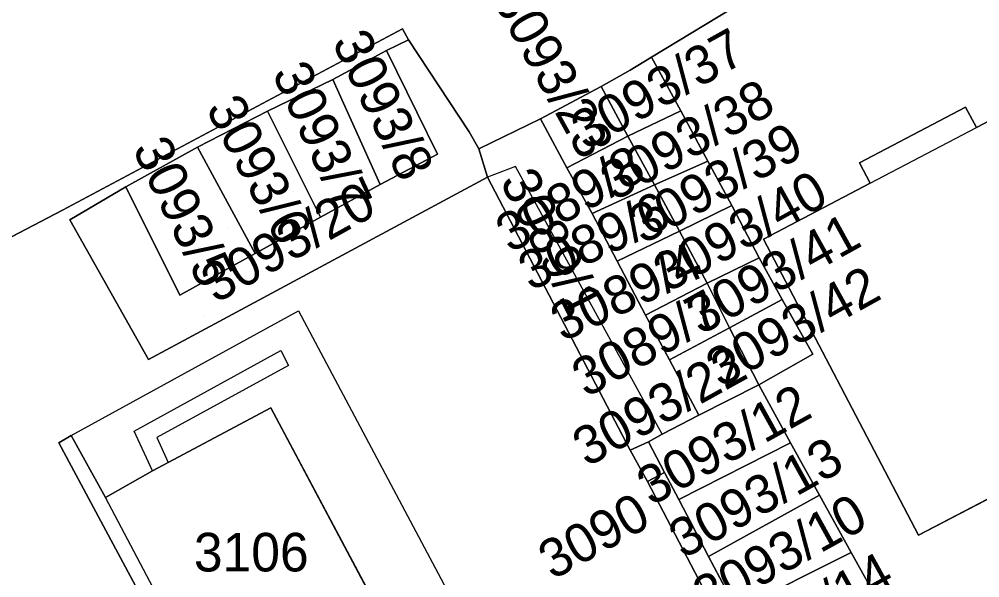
# Model space of a CAD drawing. Extents: x -264070 to -262271, y -1238894 to -1238141.
# Drawn here: x -263118.51 to -263068.73, y -1238388.46 to -1238359.52 of the extents above; entities that cross this region are included whole.
import ezdxf

# ---------------------------------------------------------------- set-up
doc = ezdxf.new("R2010")
doc.units = 0
for name, color, linetype in [('body_kn', 7, 'Continuous'), ('kladpar_druhypozemkov', 7, 'Continuous'), ('kladpar_hranice', 7, 'Continuous'), ('kladpar_parcelnecisla', 7, 'Continuous'), ('kladpar_plochy', 7, 'Continuous'), ('kladpar_sipky', 7, 'Continuous'), ('zappar_hrandruhpozemk', 7, 'Continuous')]:
    doc.layers.add(name, color=color, linetype=linetype)

msp = doc.modelspace()

# ---------------------------------------------------------------- linework, layer by layer
at = {"layer": 'body_kn'}
for p, q in [((-263098.65, -1238360.02), (-263098.65, -1238360.02)), ((-263098.34, -1238360.6), (-263098.34, -1238360.6)), ((-263099.48, -1238361.14), (-263099.48, -1238361.14)), ((-263085.74, -1238361.49), (-263085.74, -1238361.49)), ((-263085.74, -1238361.49), (-263085.74, -1238361.49)), ((-263086.85, -1238362.17), (-263086.85, -1238362.17)), ((-263102.27, -1238362.64), (-263102.27, -1238362.64)), ((-263088.35, -1238363.01), (-263088.35, -1238363.01)), ((-263088.35, -1238363.01), (-263088.35, -1238363.01)), ((-263069.47, -1238364.08), (-263069.47, -1238364.08)), ((-263105.65, -1238364.29), (-263105.65, -1238364.29)), ((-263105.65, -1238364.29), (-263105.65, -1238364.29)), ((-263084.23, -1238364.27), (-263084.23, -1238364.27)), ((-263084.23, -1238364.27), (-263084.23, -1238364.27)), ((-263091.5, -1238364.68), (-263091.5, -1238364.68)), ((-263095.2, -1238365.35), (-263095.2, -1238365.35)), ((-263086.98, -1238365.59), (-263086.98, -1238365.59)), ((-263086.98, -1238365.59), (-263086.98, -1238365.59)), ((-263068.91, -1238365.14), (-263068.91, -1238365.14)), ((-263109.27, -1238366.16), (-263109.27, -1238366.16)), ((-263109.27, -1238366.16), (-263109.27, -1238366.16)), ((-263096.83, -1238366.52), (-263096.83, -1238366.52)), ((-263096.83, -1238366.52), (-263096.83, -1238366.52)), ((-263094.7, -1238366.23), (-263094.7, -1238366.23)), ((-263082.82, -1238366.87), (-263082.82, -1238366.87)), ((-263082.82, -1238366.87), (-263082.82, -1238366.87)), ((-263074.97, -1238366.96), (-263074.97, -1238366.96)), ((-263092.79, -1238367.16), (-263092.79, -1238367.16)), ((-263090.14, -1238367.22), (-263090.14, -1238367.22)), ((-263099.81, -1238368.08), (-263099.81, -1238368.08)), ((-263099.81, -1238368.08), (-263099.81, -1238368.08)), ((-263094.25, -1238367.7), (-263094.25, -1238367.7)), ((-263074.41, -1238368.02), (-263074.41, -1238368.02)), ((-263074.41, -1238368.02), (-263074.41, -1238368.02)), ((-263112.99, -1238368.21), (-263112.99, -1238368.21)), ((-263085.6, -1238368.1), (-263085.6, -1238368.1)), ((-263085.6, -1238368.1), (-263085.6, -1238368.1)), ((-263116.28, -1238369.42), (-263116.28, -1238369.42)), ((-263116.28, -1238369.42), (-263116.28, -1238369.42)), ((-263088.83, -1238369.58), (-263088.83, -1238369.58)), ((-263088.83, -1238369.58), (-263088.83, -1238369.58)), ((-263081.58, -1238369.17), (-263081.58, -1238369.17)), ((-263081.58, -1238369.17), (-263081.58, -1238369.17)), ((-263115.9, -1238369.92), (-263115.9, -1238369.92)), ((-263102.9, -1238369.78), (-263102.9, -1238369.78)), ((-263084.3, -1238370.5), (-263084.3, -1238370.5)), ((-263084.3, -1238370.5), (-263084.3, -1238370.5)), ((-263079.94, -1238370.91), (-263079.94, -1238370.91)), ((-263106.28, -1238371.66), (-263106.28, -1238371.66)), ((-263087.52, -1238372.06), (-263087.52, -1238372.06)), ((-263080.16, -1238371.88), (-263080.16, -1238371.88)), ((-263080.16, -1238371.88), (-263080.16, -1238371.88)), ((-263082.87, -1238373.19), (-263082.87, -1238373.19)), ((-263082.87, -1238373.19), (-263082.87, -1238373.19)), ((-263110.19, -1238373.82), (-263110.19, -1238373.82)), ((-263078.98, -1238374.05), (-263078.98, -1238374.05)), ((-263078.98, -1238374.05), (-263078.98, -1238374.05)), ((-263104.05, -1238374.63), (-263104.05, -1238374.63)), ((-263086.06, -1238374.86), (-263086.06, -1238374.86)), ((-263081.71, -1238375.51), (-263081.71, -1238375.51)), ((-263104.95, -1238376.69), (-263104.95, -1238376.69)), ((-263077.39, -1238376.88), (-263077.39, -1238376.88)), ((-263111.81, -1238377.15), (-263111.81, -1238377.15)), ((-263104.56, -1238377.46), (-263104.56, -1238377.46)), ((-263084.81, -1238377.16), (-263084.81, -1238377.16)), ((-263080.18, -1238378.46), (-263080.18, -1238378.46)), ((-263080.18, -1238378.46), (-263080.18, -1238378.46)), ((-263105.48, -1238379.65), (-263105.48, -1238379.65)), ((-263083.29, -1238380.03), (-263083.29, -1238380.03)), ((-263112.55, -1238380.86), (-263112.55, -1238380.86)), ((-263085.2, -1238381.02), (-263085.2, -1238381.02)), ((-263085.2, -1238381.02), (-263085.2, -1238381.02)), ((-263116.47, -1238381.47), (-263116.47, -1238381.47)), ((-263115.82, -1238381.08), (-263115.82, -1238381.08)), ((-263115.82, -1238381.08), (-263115.82, -1238381.08)), ((-263111.38, -1238381.19), (-263111.38, -1238381.19)), ((-263085.9, -1238381.41), (-263085.9, -1238381.41)), ((-263085.9, -1238381.41), (-263085.9, -1238381.41)), ((-263078.54, -1238381.47), (-263078.54, -1238381.47)), ((-263078.54, -1238381.47), (-263078.54, -1238381.47)), ((-263086.85, -1238381.84), (-263086.85, -1238381.84)), ((-263110.8, -1238382.48), (-263110.8, -1238382.48)), ((-263111.6, -1238382.91), (-263111.6, -1238382.91)), ((-263111.6, -1238382.91), (-263111.6, -1238382.91)), ((-263085.07, -1238383), (-263085.07, -1238383)), ((-263085.96, -1238383.47), (-263085.96, -1238383.47)), ((-263114.05, -1238384.29), (-263114.05, -1238384.29)), ((-263084.34, -1238384.4), (-263084.34, -1238384.4)), ((-263077.04, -1238384.18), (-263077.04, -1238384.18)), ((-263077.04, -1238384.18), (-263077.04, -1238384.18)), ((-263071.91, -1238386.25), (-263071.91, -1238386.25)), ((-263082.79, -1238387.36), (-263082.79, -1238387.36)), ((-263075.4, -1238387.15), (-263075.4, -1238387.15)), ((-263075.4, -1238387.15), (-263075.4, -1238387.15))]:
    msp.add_line(p, q, dxfattribs=at)
at = {"layer": 'kladpar_druhypozemkov'}
for p, q in [((-263086.66, -1238362.88), (-263086.66, -1238362.88)), ((-263088.83, -1238364.77), (-263088.83, -1238364.77)), ((-263098.02, -1238365.17), (-263098.02, -1238365.17)), ((-263085.34, -1238365.46), (-263085.34, -1238365.46)), ((-263101.12, -1238366.69), (-263101.12, -1238366.69)), ((-263088.18, -1238367.01), (-263088.18, -1238367.01)), ((-263092.07, -1238367.24), (-263092.07, -1238367.24)), ((-263084.02, -1238368.03), (-263084.02, -1238368.03)), ((-263104.3, -1238368.47), (-263104.3, -1238368.47)), ((-263086.98, -1238369.47), (-263086.98, -1238369.47)), ((-263107.7, -1238370.33), (-263107.7, -1238370.33)), ((-263082.78, -1238370.41), (-263082.78, -1238370.41)), ((-263085.16, -1238372.64), (-263085.16, -1238372.64)), ((-263081.35, -1238373.15), (-263081.35, -1238373.15)), ((-263084.1, -1238374.57), (-263084.1, -1238374.57)), ((-263108.98, -1238374.94), (-263108.98, -1238374.94)), ((-263080.17, -1238375.31), (-263080.17, -1238375.31)), ((-263082.7, -1238377.03), (-263082.7, -1238377.03)), ((-263081.89, -1238380.11), (-263081.89, -1238380.11)), ((-263086.06, -1238382.65), (-263086.06, -1238382.65)), ((-263080.19, -1238383.11), (-263080.19, -1238383.11)), ((-263078.6, -1238385.88), (-263078.6, -1238385.88)), ((-263106.58, -1238386.08), (-263106.58, -1238386.08))]:
    msp.add_line(p, q, dxfattribs=at)
at = {"layer": 'kladpar_hranice'}
msp.add_line((-263132.14, -1238377.71), (-263116.28, -1238369.42), dxfattribs=at)
for points in [[(-263099.43, -1238325.24), (-263091.19, -1238340.31), (-263090.48, -1238341.55), (-263087.98, -1238345.96), (-263087.63, -1238346.58), (-263088.09, -1238346.83), (-263088.75, -1238347.18), (-263093.15, -1238349.53), (-263091.83, -1238351.81), (-263089.56, -1238355.75), (-263089.15, -1238356.45), (-263088.38, -1238357.79), (-263085.65, -1238359.08), (-263080.9, -1238358.55), (-263085.74, -1238361.49), (-263086.85, -1238362.17), (-263088.35, -1238363.01), (-263091.5, -1238364.68), (-263094.7, -1238366.23), (-263095.2, -1238365.35), (-263098.34, -1238360.6), (-263098.65, -1238360.02), (-263116.28, -1238369.42), (-263132.14, -1238377.71)], [(-263068.56, -1238394.81), (-263070.58, -1238395.89), (-263072.18, -1238393.07), (-263073.86, -1238389.91), (-263075.4, -1238387.15), (-263077.04, -1238384.18), (-263078.54, -1238381.47), (-263080.18, -1238378.46), (-263077.39, -1238376.88), (-263078.98, -1238374.05), (-263080.16, -1238371.88), (-263081.58, -1238369.17), (-263082.82, -1238366.87), (-263084.23, -1238364.27), (-263085.74, -1238361.49), (-263080.9, -1238358.55), (-263079.65, -1238357.85), (-263045.28, -1238338.72)], [(-263116.28, -1238369.42), (-263098.65, -1238360.02), (-263098.34, -1238360.6), (-263099.48, -1238361.14), (-263102.27, -1238362.64), (-263105.65, -1238364.29), (-263109.27, -1238366.16), (-263112.99, -1238368.21), (-263115.9, -1238369.92), (-263111.81, -1238377.15), (-263094.25, -1238367.7), (-263086.85, -1238381.84), (-263085.96, -1238383.47), (-263077.56, -1238399.55), (-263074.48, -1238405.5), (-263075.69, -1238406.13), (-263077.72, -1238402.3), (-263084.08, -1238405.49), (-263081.99, -1238409.67), (-263085.49, -1238411.54)], [(-263099.81, -1238368.08), (-263096.83, -1238366.52), (-263099.48, -1238361.14), (-263098.34, -1238360.6), (-263095.2, -1238365.35), (-263094.7, -1238366.23), (-263094.25, -1238367.7), (-263111.81, -1238377.15), (-263115.9, -1238369.92), (-263112.99, -1238368.21), (-263110.19, -1238373.82), (-263106.28, -1238371.66), (-263102.9, -1238369.78), (-263099.81, -1238368.08)], [(-263096.83, -1238366.52), (-263099.81, -1238368.08), (-263102.27, -1238362.64), (-263099.48, -1238361.14), (-263096.83, -1238366.52)], [(-263085.74, -1238361.49), (-263084.23, -1238364.27), (-263086.98, -1238365.59), (-263088.35, -1238363.01), (-263086.85, -1238362.17), (-263085.74, -1238361.49)], [(-263063.58, -1238362.34), (-263068.91, -1238365.14), (-263069.47, -1238364.08), (-263074.97, -1238366.96), (-263074.41, -1238368.02), (-263079.94, -1238370.91), (-263071.91, -1238386.25), (-263066.38, -1238383.36)], [(-263066.38, -1238383.36), (-263071.91, -1238386.25), (-263079.94, -1238370.91), (-263074.41, -1238368.02), (-263074.97, -1238366.96), (-263069.47, -1238364.08), (-263068.91, -1238365.14), (-263063.58, -1238362.34)], [(-263099.81, -1238368.08), (-263102.9, -1238369.78), (-263105.65, -1238364.29), (-263102.27, -1238362.64), (-263099.81, -1238368.08)], [(-263088.35, -1238363.01), (-263086.98, -1238365.59), (-263090.14, -1238367.22), (-263091.5, -1238364.68), (-263088.35, -1238363.01)], [(-263105.65, -1238364.29), (-263102.9, -1238369.78), (-263106.28, -1238371.66), (-263109.27, -1238366.16), (-263105.65, -1238364.29)], [(-263084.23, -1238364.27), (-263082.82, -1238366.87), (-263085.6, -1238368.1), (-263086.98, -1238365.59), (-263084.23, -1238364.27)], [(-263088.83, -1238369.58), (-263087.52, -1238372.06), (-263086.06, -1238374.86), (-263084.81, -1238377.16), (-263083.29, -1238380.03), (-263085.2, -1238381.02), (-263085.9, -1238381.41), (-263086.85, -1238381.84), (-263094.25, -1238367.7), (-263094.7, -1238366.23), (-263091.5, -1238364.68), (-263090.14, -1238367.22), (-263088.83, -1238369.58)], [(-263086.98, -1238365.59), (-263085.6, -1238368.1), (-263088.83, -1238369.58), (-263090.14, -1238367.22), (-263086.98, -1238365.59)], [(-263109.27, -1238366.16), (-263106.28, -1238371.66), (-263110.19, -1238373.82), (-263112.99, -1238368.21), (-263109.27, -1238366.16)], [(-263082.82, -1238366.87), (-263081.58, -1238369.17), (-263084.3, -1238370.5), (-263085.6, -1238368.1), (-263082.82, -1238366.87)], [(-263085.6, -1238368.1), (-263084.3, -1238370.5), (-263087.52, -1238372.06), (-263088.83, -1238369.58), (-263085.6, -1238368.1)], [(-263081.58, -1238369.17), (-263080.16, -1238371.88), (-263082.87, -1238373.19), (-263084.3, -1238370.5), (-263081.58, -1238369.17)], [(-263084.3, -1238370.5), (-263082.87, -1238373.19), (-263086.06, -1238374.86), (-263087.52, -1238372.06), (-263084.3, -1238370.5)], [(-263080.16, -1238371.88), (-263078.98, -1238374.05), (-263081.71, -1238375.51), (-263082.87, -1238373.19), (-263080.16, -1238371.88)], [(-263082.87, -1238373.19), (-263081.71, -1238375.51), (-263084.81, -1238377.16), (-263086.06, -1238374.86), (-263082.87, -1238373.19)], [(-263078.98, -1238374.05), (-263077.39, -1238376.88), (-263080.18, -1238378.46), (-263081.71, -1238375.51), (-263078.98, -1238374.05)], [(-263080.18, -1238378.46), (-263083.29, -1238380.03), (-263084.81, -1238377.16), (-263081.71, -1238375.51), (-263080.18, -1238378.46)], [(-263080.18, -1238378.46), (-263078.54, -1238381.47), (-263084.34, -1238384.4), (-263085.07, -1238383), (-263085.9, -1238381.41), (-263085.2, -1238381.02), (-263083.29, -1238380.03), (-263080.18, -1238378.46)], [(-263100.61, -1238410.87), (-263099.94, -1238410.49), (-263100.54, -1238409.32), (-263092.22, -1238404.56), (-263098.71, -1238392.36), (-263105.48, -1238379.65), (-263110.8, -1238382.48), (-263111.6, -1238382.91), (-263114.05, -1238384.29), (-263115.82, -1238381.08), (-263116.47, -1238381.47), (-263107.87, -1238397.47), (-263100.61, -1238410.87)], [(-263098.71, -1238392.36), (-263107.23, -1238397.14), (-263107.87, -1238397.47), (-263116.47, -1238381.47), (-263115.82, -1238381.08), (-263114.05, -1238384.29), (-263111.6, -1238382.91), (-263110.8, -1238382.48), (-263105.48, -1238379.65), (-263098.71, -1238392.36)], [(-263085.9, -1238381.41), (-263085.07, -1238383), (-263085.96, -1238383.47), (-263086.85, -1238381.84), (-263085.9, -1238381.41)], [(-263078.54, -1238381.47), (-263077.04, -1238384.18), (-263082.79, -1238387.36), (-263084.34, -1238384.4), (-263078.54, -1238381.47)], [(-263081.33, -1238390.12), (-263079.81, -1238393.03), (-263078.19, -1238396.18), (-263076.74, -1238399.11), (-263077.14, -1238399.33), (-263077.56, -1238399.55), (-263085.96, -1238383.47), (-263085.07, -1238383), (-263084.34, -1238384.4), (-263082.79, -1238387.36), (-263081.33, -1238390.12)], [(-263077.04, -1238384.18), (-263075.4, -1238387.15), (-263081.33, -1238390.12), (-263082.79, -1238387.36), (-263077.04, -1238384.18)], [(-263075.4, -1238387.15), (-263073.86, -1238389.91), (-263079.81, -1238393.03), (-263081.33, -1238390.12), (-263075.4, -1238387.15)]]:
    msp.add_lwpolyline(points, dxfattribs=at)
at = {"layer": 'kladpar_plochy'}
for p, q in [((-263085.74, -1238361.49), (-263080.9, -1238358.55)), ((-263116.28, -1238369.42), (-263098.65, -1238360.02)), ((-263098.65, -1238360.02), (-263098.34, -1238360.6)), ((-263098.34, -1238360.6), (-263099.48, -1238361.14)), ((-263099.48, -1238361.14), (-263102.27, -1238362.64)), ((-263084.23, -1238364.27), (-263085.74, -1238361.49)), ((-263063.58, -1238362.34), (-263068.91, -1238365.14)), ((-263102.27, -1238362.64), (-263105.65, -1238364.29)), ((-263069.47, -1238364.08), (-263074.97, -1238366.96)), ((-263068.91, -1238365.14), (-263069.47, -1238364.08)), ((-263105.65, -1238364.29), (-263109.27, -1238366.16)), ((-263082.82, -1238366.87), (-263084.23, -1238364.27)), ((-263109.27, -1238366.16), (-263112.99, -1238368.21)), ((-263081.58, -1238369.17), (-263082.82, -1238366.87)), ((-263074.97, -1238366.96), (-263074.41, -1238368.02)), ((-263111.81, -1238377.15), (-263094.25, -1238367.7)), ((-263094.25, -1238367.7), (-263086.85, -1238381.84)), ((-263074.41, -1238368.02), (-263079.94, -1238370.91)), ((-263112.99, -1238368.21), (-263115.9, -1238369.92)), ((-263132.14, -1238377.71), (-263116.28, -1238369.42)), ((-263080.16, -1238371.88), (-263081.58, -1238369.17)), ((-263115.9, -1238369.92), (-263111.81, -1238377.15)), ((-263079.94, -1238370.91), (-263071.91, -1238386.25)), ((-263078.98, -1238374.05), (-263080.16, -1238371.88)), ((-263077.39, -1238376.88), (-263078.98, -1238374.05)), ((-263080.18, -1238378.46), (-263077.39, -1238376.88)), ((-263078.54, -1238381.47), (-263080.18, -1238378.46)), ((-263105.48, -1238379.65), (-263110.8, -1238382.48)), ((-263098.71, -1238392.36), (-263105.48, -1238379.65)), ((-263115.82, -1238381.08), (-263116.47, -1238381.47)), ((-263116.47, -1238381.47), (-263107.87, -1238397.47)), ((-263114.05, -1238384.29), (-263115.82, -1238381.08)), ((-263077.04, -1238384.18), (-263078.54, -1238381.47)), ((-263086.85, -1238381.84), (-263085.96, -1238383.47)), ((-263110.8, -1238382.48), (-263111.6, -1238382.91)), ((-263111.6, -1238382.91), (-263114.05, -1238384.29)), ((-263085.96, -1238383.47), (-263077.56, -1238399.55)), ((-263071.91, -1238386.25), (-263066.38, -1238383.36)), ((-263075.4, -1238387.15), (-263077.04, -1238384.18)), ((-263073.86, -1238389.91), (-263075.4, -1238387.15))]:
    msp.add_line(p, q, dxfattribs=at)
for points in [[(-263099.43, -1238325.24), (-263091.19, -1238340.31), (-263090.48, -1238341.55), (-263087.98, -1238345.96), (-263087.63, -1238346.58), (-263088.09, -1238346.83), (-263088.75, -1238347.18), (-263093.15, -1238349.53), (-263091.83, -1238351.81), (-263089.56, -1238355.75), (-263089.15, -1238356.45), (-263088.38, -1238357.79), (-263085.65, -1238359.08), (-263080.9, -1238358.55), (-263085.74, -1238361.49), (-263086.85, -1238362.17), (-263088.35, -1238363.01), (-263091.5, -1238364.68), (-263094.7, -1238366.23), (-263095.2, -1238365.35), (-263098.34, -1238360.6), (-263098.65, -1238360.02), (-263116.28, -1238369.42), (-263132.14, -1238377.71)], [(-263066.38, -1238383.36), (-263071.91, -1238386.25), (-263079.94, -1238370.91), (-263074.41, -1238368.02), (-263074.97, -1238366.96), (-263069.47, -1238364.08), (-263068.91, -1238365.14), (-263063.58, -1238362.34)]]:
    msp.add_lwpolyline(points, dxfattribs=at)
for points in [[(-263099.81, -1238368.08), (-263096.83, -1238366.52), (-263099.48, -1238361.14), (-263098.34, -1238360.6), (-263095.2, -1238365.35), (-263094.7, -1238366.23), (-263094.25, -1238367.7), (-263111.81, -1238377.15), (-263115.9, -1238369.92), (-263112.99, -1238368.21), (-263110.19, -1238373.82), (-263106.28, -1238371.66), (-263102.9, -1238369.78)], [(-263096.83, -1238366.52), (-263099.81, -1238368.08), (-263102.27, -1238362.64), (-263099.48, -1238361.14)], [(-263085.74, -1238361.49), (-263084.23, -1238364.27), (-263086.98, -1238365.59), (-263088.35, -1238363.01), (-263086.85, -1238362.17)], [(-263099.81, -1238368.08), (-263102.9, -1238369.78), (-263105.65, -1238364.29), (-263102.27, -1238362.64)], [(-263088.35, -1238363.01), (-263086.98, -1238365.59), (-263090.14, -1238367.22), (-263091.5, -1238364.68)], [(-263105.65, -1238364.29), (-263102.9, -1238369.78), (-263106.28, -1238371.66), (-263109.27, -1238366.16)], [(-263084.23, -1238364.27), (-263082.82, -1238366.87), (-263085.6, -1238368.1), (-263086.98, -1238365.59)], [(-263088.83, -1238369.58), (-263087.52, -1238372.06), (-263086.06, -1238374.86), (-263084.81, -1238377.16), (-263083.29, -1238380.03), (-263085.2, -1238381.02), (-263085.9, -1238381.41), (-263086.85, -1238381.84), (-263094.25, -1238367.7), (-263094.7, -1238366.23), (-263091.5, -1238364.68), (-263090.14, -1238367.22)], [(-263086.98, -1238365.59), (-263085.6, -1238368.1), (-263088.83, -1238369.58), (-263090.14, -1238367.22)], [(-263109.27, -1238366.16), (-263106.28, -1238371.66), (-263110.19, -1238373.82), (-263112.99, -1238368.21)], [(-263082.82, -1238366.87), (-263081.58, -1238369.17), (-263084.3, -1238370.5), (-263085.6, -1238368.1)], [(-263085.6, -1238368.1), (-263084.3, -1238370.5), (-263087.52, -1238372.06), (-263088.83, -1238369.58)], [(-263081.58, -1238369.17), (-263080.16, -1238371.88), (-263082.87, -1238373.19), (-263084.3, -1238370.5)], [(-263084.3, -1238370.5), (-263082.87, -1238373.19), (-263086.06, -1238374.86), (-263087.52, -1238372.06)], [(-263080.16, -1238371.88), (-263078.98, -1238374.05), (-263081.71, -1238375.51), (-263082.87, -1238373.19)], [(-263082.87, -1238373.19), (-263081.71, -1238375.51), (-263084.81, -1238377.16), (-263086.06, -1238374.86)], [(-263078.98, -1238374.05), (-263077.39, -1238376.88), (-263080.18, -1238378.46), (-263081.71, -1238375.51)], [(-263080.18, -1238378.46), (-263083.29, -1238380.03), (-263084.81, -1238377.16), (-263081.71, -1238375.51)], [(-263080.18, -1238378.46), (-263078.54, -1238381.47), (-263084.34, -1238384.4), (-263085.07, -1238383), (-263085.9, -1238381.41), (-263085.2, -1238381.02), (-263083.29, -1238380.03)], [(-263098.71, -1238392.36), (-263107.23, -1238397.14), (-263107.87, -1238397.47), (-263116.47, -1238381.47), (-263115.82, -1238381.08), (-263114.05, -1238384.29), (-263111.6, -1238382.91), (-263110.8, -1238382.48), (-263105.48, -1238379.65)], [(-263085.9, -1238381.41), (-263085.07, -1238383), (-263085.96, -1238383.47), (-263086.85, -1238381.84)], [(-263078.54, -1238381.47), (-263077.04, -1238384.18), (-263082.79, -1238387.36), (-263084.34, -1238384.4)], [(-263081.33, -1238390.12), (-263079.81, -1238393.03), (-263078.19, -1238396.18), (-263076.74, -1238399.11), (-263077.14, -1238399.33), (-263077.56, -1238399.55), (-263085.96, -1238383.47), (-263085.07, -1238383), (-263084.34, -1238384.4), (-263082.79, -1238387.36)], [(-263077.04, -1238384.18), (-263075.4, -1238387.15), (-263081.33, -1238390.12), (-263082.79, -1238387.36)], [(-263075.4, -1238387.15), (-263073.86, -1238389.91), (-263079.81, -1238393.03), (-263081.33, -1238390.12)]]:
    msp.add_lwpolyline(points, close=True, dxfattribs=at)
at = {"layer": 'kladpar_sipky'}
msp.add_line((-263085.94, -1238383.25), (-263085.94, -1238383.25), dxfattribs=at)
at = {"layer": 'zappar_hrandruhpozemk'}
for p, q in [((-263074.41, -1238368.02), (-263068.91, -1238365.14)), ((-263092.79, -1238367.16), (-263094.25, -1238367.7)), ((-263085.2, -1238381.02), (-263092.79, -1238367.16)), ((-263115.82, -1238381.08), (-263104.05, -1238374.63)), ((-263104.05, -1238374.63), (-263088.33, -1238404.13)), ((-263104.56, -1238377.46), (-263111.38, -1238381.19)), ((-263111.38, -1238381.19), (-263110.8, -1238382.48)), ((-263107.23, -1238397.14), (-263114.05, -1238384.29))]:
    msp.add_line(p, q, dxfattribs=at)
msp.add_lwpolyline([(-263111.6, -1238382.91), (-263112.55, -1238380.86), (-263104.95, -1238376.69), (-263104.56, -1238377.46)], dxfattribs=at)

# ---------------------------------------------------------------- texts
at = {"layer": 'kladpar_parcelnecisla'}
for s, rotation, p in [('3093/23', 299, (-263094.045, -1238358.452)), ('3093/8', 296, (-263102.329, -1238360.706)), ('3093/37', 29, (-263089.171, -1238366.34)), ('3093/7', 295, (-263105.436, -1238362.316)), ('3093/38', 29, (-263087.663, -1238368.975)), ('3093/6', 298, (-263108.871, -1238364.149)), ('3093/39', 29, (-263086.182, -1238371.213)), ('3093/5', 296, (-263112.673, -1238366.237)), ('3089/8', 29, (-263093.072, -1238371.668)), ('3089/1', 297, (-263093.632, -1238367.91)), ('3093/40', 29, (-263084.91, -1238373.709)), ('3093/20', 29, (-263108.336, -1238374.271)), ('3089/6', 25, (-263092.023, -1238373.626)), ('3093/41', 29, (-263083.205, -1238375.915)), ('3089/4', 25, (-263090.353, -1238376.256)), ('3093/42', 29, (-263082.179, -1238378.646)), ('3089/7', 29, (-263089.13, -1238379.153)), ('3093/22', 29, (-263089.095, -1238382.748)), ('3093/12', 29, (-263085.761, -1238384.767)), ('3093/13', 29, (-263084.104, -1238387.505)), ('3090', 29, (-263090.87, -1238388.593)), ('3093/10', 29, (-263082.862, -1238390.45)), ('3093/14', 29, (-263081.495, -1238393.485))]:
    msp.add_text(s, height=2, rotation=rotation, dxfattribs=at).set_placement(p)
msp.add_text('3106', height=2, dxfattribs=at).set_placement((-263109.464, -1238388.13))

doc.saveas('drawing.dxf')
